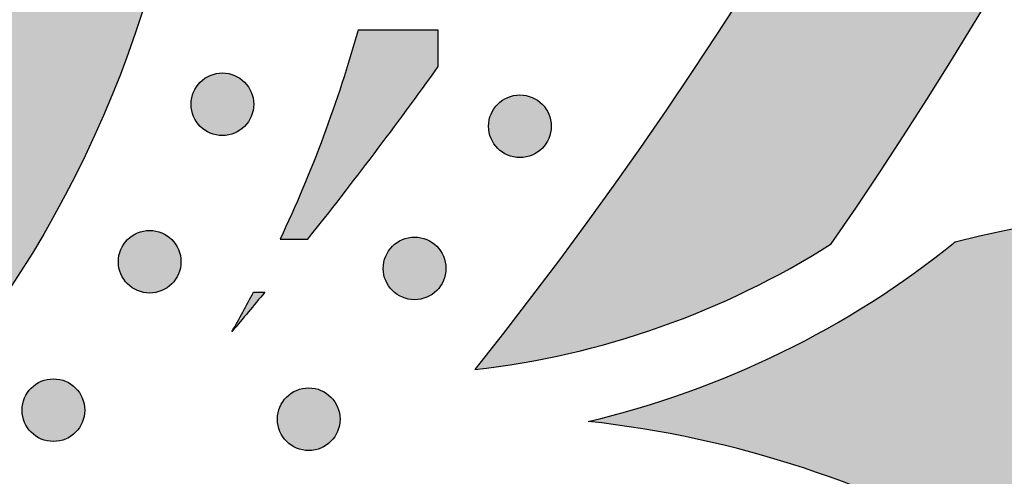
# Model space of a CAD drawing. Header units: millimetres. Extents: x -3873 to -97, y 912 to 4165.
# Tile 190 of 656: x -3159 to -3103, y 1295 to 1321. Entities that reach past the tile are written whole.
import ezdxf

# ---------------------------------------------------------------- set-up
doc = ezdxf.new("R2010")
doc.units = ezdxf.units.MM
doc.layers.add('pattern', color=7, linetype='Continuous', true_color=0x000000)

msp = doc.modelspace()

# ---------------------------------------------------------------- hatches: boundary and pattern name
at = {"layer": 'pattern'}
for points in [[(-3133.117, 1301.433), (-3131.788, 1301.603), (-3130.46, 1301.811), (-3129.135, 1302.057), (-3127.815, 1302.34), (-3126.502, 1302.661), (-3125.196, 1303.02), (-3123.901, 1303.415), (-3122.616, 1303.847), (-3121.344, 1304.316), (-3120.086, 1304.82), (-3118.845, 1305.359), (-3117.62, 1305.932), (-3116.414, 1306.538), (-3115.228, 1307.177), (-3114.063, 1307.847), (-3112.92, 1308.548), (-3110.227, 1312.538), (-3107.6, 1316.587), (-3105.043, 1320.693), (-3102.556, 1324.856), (-3100.142, 1329.072), (-3097.802, 1333.341), (-3095.538, 1337.66), (-3093.351, 1342.027), (-3091.243, 1346.441), (-3089.215, 1350.899), (-3087.269, 1355.398), (-3085.406, 1359.937), (-3083.627, 1364.513), (-3081.933, 1369.125), (-3080.325, 1373.769), (-3078.805, 1378.443), (-3077.372, 1383.144), (-3076.028, 1387.871), (-3074.773, 1392.621), (-3073.608, 1397.391), (-3072.534, 1402.178), (-3071.55, 1406.981), (-3070.656, 1411.796), (-3069.854, 1416.621), (-3069.143, 1421.453), (-3068.524, 1426.29), (-3067.995, 1431.129), (-3067.556, 1435.968), (-3067.209, 1440.804), (-3066.951, 1445.635), (-3066.782, 1450.458), (-3066.703, 1455.271), (-3078.703, 1455.27), (-3078.795, 1450.163), (-3078.991, 1445.043), (-3079.293, 1439.912), (-3079.702, 1434.774), (-3080.219, 1429.633), (-3080.842, 1424.491), (-3081.575, 1419.351), (-3082.415, 1414.218), (-3083.363, 1409.095), (-3084.42, 1403.985), (-3085.585, 1398.891), (-3086.857, 1393.817), (-3088.237, 1388.767), (-3089.723, 1383.743), (-3091.314, 1378.749), (-3093.011, 1373.789), (-3094.811, 1368.865), (-3096.713, 1363.981), (-3098.716, 1359.141), (-3100.819, 1354.346), (-3103.02, 1349.601), (-3105.317, 1344.907), (-3107.708, 1340.269), (-3110.192, 1335.689), (-3112.766, 1331.169), (-3115.428, 1326.713), (-3118.176, 1322.322), (-3121.007, 1317.999), (-3123.92, 1313.747), (-3126.911, 1309.567), (-3129.977, 1305.462)], [(-3255.671, 1285.41), (-3261.426, 1300.434), (-3247.199, 1294.869), (-3244.691, 1293.935), (-3242.144, 1293.079), (-3239.562, 1292.304), (-3236.95, 1291.612), (-3234.31, 1291.004), (-3231.648, 1290.483), (-3228.967, 1290.049), (-3226.272, 1289.702), (-3223.567, 1289.445), (-3220.857, 1289.277), (-3218.145, 1289.198), (-3215.437, 1289.208), (-3212.736, 1289.306), (-3210.047, 1289.492), (-3207.374, 1289.765), (-3204.721, 1290.122), (-3203.727, 1290.283), (-3202.733, 1290.463), (-3201.74, 1290.664), (-3200.749, 1290.884), (-3199.76, 1291.125), (-3198.774, 1291.385), (-3197.792, 1291.666), (-3196.813, 1291.967), (-3195.839, 1292.288), (-3194.87, 1292.628), (-3193.907, 1292.988), (-3192.95, 1293.368), (-3192.001, 1293.767), (-3191.059, 1294.185), (-3190.125, 1294.622), (-3189.2, 1295.078), (-3188.284, 1295.552), (-3187.379, 1296.045), (-3186.483, 1296.555), (-3185.599, 1297.083), (-3184.725, 1297.627), (-3183.864, 1298.189), (-3183.015, 1298.767), (-3182.179, 1299.361), (-3181.357, 1299.97), (-3180.548, 1300.595), (-3179.753, 1301.234), (-3178.973, 1301.888), (-3178.207, 1302.555), (-3177.457, 1303.235), (-3176.722, 1303.928), (-3176.003, 1304.633), (-3175.298, 1305.352), (-3174.605, 1306.087), (-3173.925, 1306.837), (-3173.258, 1307.603), (-3172.605, 1308.384), (-3171.966, 1309.178), (-3171.341, 1309.988), (-3170.732, 1310.81), (-3170.138, 1311.646), (-3169.56, 1312.495), (-3168.999, 1313.357), (-3168.454, 1314.23), (-3167.927, 1315.114), (-3167.416, 1316.01), (-3166.924, 1316.916), (-3166.45, 1317.832), (-3165.994, 1318.757), (-3165.557, 1319.691), (-3165.139, 1320.633), (-3164.741, 1321.582), (-3164.361, 1322.539), (-3164.001, 1323.502), (-3163.661, 1324.471), (-3163.34, 1325.445), (-3163.04, 1326.424), (-3162.759, 1327.407), (-3162.499, 1328.393), (-3162.258, 1329.382), (-3162.038, 1330.373), (-3161.838, 1331.366), (-3161.657, 1332.359), (-3161.497, 1333.354), (-3161.14, 1336.006), (-3160.868, 1338.679), (-3160.682, 1341.368), (-3160.584, 1344.069), (-3160.575, 1346.778), (-3160.654, 1349.489), (-3160.823, 1352.2), (-3161.081, 1354.905), (-3161.427, 1357.6), (-3161.862, 1360.281), (-3162.384, 1362.943), (-3162.992, 1365.582), (-3163.684, 1368.194), (-3164.46, 1370.776), (-3165.316, 1373.323), (-3166.251, 1375.831), (-3171.818, 1390.057), (-3156.793, 1384.304), (-3156.127, 1382.778), (-3155.487, 1381.236), (-3154.873, 1379.68), (-3154.285, 1378.109), (-3153.724, 1376.526), (-3153.19, 1374.93), (-3152.684, 1373.323), (-3152.207, 1371.704), (-3151.757, 1370.075), (-3151.336, 1368.436), (-3150.944, 1366.789), (-3150.582, 1365.133), (-3150.249, 1363.47), (-3149.945, 1361.801), (-3149.672, 1360.126), (-3149.428, 1358.445), (-3149.215, 1356.761), (-3149.032, 1355.074), (-3148.879, 1353.384), (-3148.757, 1351.693), (-3148.665, 1350), (-3148.603, 1348.308), (-3148.572, 1346.616), (-3148.571, 1344.926), (-3148.6, 1343.239), (-3148.659, 1341.554), (-3148.748, 1339.874), (-3148.866, 1338.198), (-3149.014, 1336.528), (-3149.191, 1334.865), (-3149.397, 1333.208), (-3149.632, 1331.559), (-3149.83, 1330.333), (-3150.052, 1329.108), (-3150.299, 1327.884), (-3150.57, 1326.662), (-3150.867, 1325.443), (-3151.188, 1324.227), (-3151.534, 1323.015), (-3151.905, 1321.808), (-3152.3, 1320.607), (-3152.719, 1319.413), (-3153.163, 1318.225), (-3153.631, 1317.046), (-3154.123, 1315.875), (-3154.638, 1314.714), (-3155.177, 1313.562), (-3155.739, 1312.422), (-3156.323, 1311.293), (-3156.93, 1310.176), (-3157.559, 1309.071), (-3158.21, 1307.981), (-3158.881, 1306.904), (-3159.573, 1305.842), (-3160.286, 1304.796), (-3161.018, 1303.765), (-3161.769, 1302.75), (-3162.539, 1301.753), (-3163.327, 1300.773), (-3164.133, 1299.81), (-3164.955, 1298.866), (-3165.794, 1297.941), (-3166.648, 1297.035), (-3167.517, 1296.149), (-3168.403, 1295.279), (-3169.309, 1294.425), (-3170.234, 1293.586), (-3171.178, 1292.764), (-3172.14, 1291.958), (-3173.12, 1291.17), (-3174.118, 1290.4), (-3175.132, 1289.648), (-3176.163, 1288.916), (-3177.209, 1288.203), (-3178.271, 1287.511), (-3179.348, 1286.839), (-3180.438, 1286.189), (-3181.542, 1285.559), (-3182.659, 1284.952), (-3183.788, 1284.368), (-3184.929, 1283.806), (-3186.08, 1283.267), (-3187.241, 1282.751), (-3188.412, 1282.259), (-3189.592, 1281.791), (-3190.779, 1281.347), (-3191.974, 1280.927), (-3193.174, 1280.532), (-3194.381, 1280.161), (-3195.593, 1279.815), (-3196.809, 1279.494), (-3198.028, 1279.197), (-3199.25, 1278.925), (-3200.474, 1278.678), (-3201.699, 1278.455), (-3202.925, 1278.258), (-3204.574, 1278.023), (-3206.23, 1277.817), (-3207.894, 1277.639), (-3209.564, 1277.491), (-3211.239, 1277.372), (-3212.92, 1277.283), (-3214.604, 1277.224), (-3216.292, 1277.195), (-3217.982, 1277.195), (-3219.673, 1277.226), (-3221.366, 1277.288), (-3223.058, 1277.379), (-3224.75, 1277.501), (-3226.439, 1277.654), (-3228.127, 1277.837), (-3229.811, 1278.05), (-3231.491, 1278.293), (-3233.166, 1278.566), (-3234.836, 1278.869), (-3236.499, 1279.202), (-3238.154, 1279.564), (-3239.802, 1279.956), (-3241.441, 1280.376), (-3243.07, 1280.826), (-3244.689, 1281.303), (-3246.296, 1281.809), (-3247.892, 1282.342), (-3249.476, 1282.903), (-3251.046, 1283.491), (-3252.602, 1284.105), (-3254.144, 1284.744)], [(-3139.723, 1320.667), (-3140.166, 1319.148), (-3140.641, 1317.638), (-3141.148, 1316.137), (-3141.686, 1314.648), (-3142.256, 1313.169), (-3142.856, 1311.703), (-3143.487, 1310.251), (-3144.147, 1308.814), (-3142.58, 1308.814), (-3138.818, 1313.662), (-3135.182, 1318.606), (-3135.182, 1320.667)], [(-3148.669, 1315.207), (-3148.64, 1315.18), (-3148.611, 1315.153), (-3148.581, 1315.126), (-3148.551, 1315.1), (-3148.519, 1315.074), (-3148.487, 1315.049), (-3148.453, 1315.024), (-3148.419, 1315), (-3148.384, 1314.976), (-3148.349, 1314.954), (-3148.312, 1314.932), (-3148.275, 1314.91), (-3148.237, 1314.89), (-3148.198, 1314.87), (-3148.159, 1314.851), (-3148.119, 1314.834), (-3148.078, 1314.817), (-3148.036, 1314.8), (-3147.995, 1314.785), (-3147.952, 1314.771), (-3147.909, 1314.758), (-3147.866, 1314.746), (-3147.822, 1314.735), (-3147.777, 1314.725), (-3147.733, 1314.717), (-3147.688, 1314.709), (-3147.643, 1314.702), (-3147.597, 1314.697), (-3147.551, 1314.693), (-3147.506, 1314.69), (-3147.46, 1314.688), (-3147.414, 1314.688), (-3147.368, 1314.688), (-3147.322, 1314.69), (-3147.276, 1314.693), (-3147.231, 1314.697), (-3147.185, 1314.702), (-3147.14, 1314.709), (-3147.095, 1314.717), (-3147.05, 1314.725), (-3147.006, 1314.735), (-3146.962, 1314.746), (-3146.919, 1314.758), (-3146.876, 1314.771), (-3146.833, 1314.785), (-3146.791, 1314.801), (-3146.75, 1314.817), (-3146.709, 1314.834), (-3146.669, 1314.852), (-3146.63, 1314.87), (-3146.591, 1314.89), (-3146.553, 1314.911), (-3146.516, 1314.932), (-3146.479, 1314.954), (-3146.443, 1314.977), (-3146.408, 1315), (-3146.374, 1315.024), (-3146.341, 1315.049), (-3146.309, 1315.074), (-3146.277, 1315.1), (-3146.246, 1315.126), (-3146.216, 1315.153), (-3146.187, 1315.18), (-3146.159, 1315.207), (-3146.132, 1315.236), (-3146.105, 1315.265), (-3146.078, 1315.295), (-3146.052, 1315.325), (-3146.026, 1315.357), (-3146.001, 1315.389), (-3145.976, 1315.423), (-3145.952, 1315.457), (-3145.929, 1315.492), (-3145.906, 1315.527), (-3145.884, 1315.564), (-3145.863, 1315.601), (-3145.842, 1315.639), (-3145.822, 1315.678), (-3145.804, 1315.717), (-3145.786, 1315.757), (-3145.769, 1315.798), (-3145.752, 1315.839), (-3145.737, 1315.881), (-3145.723, 1315.924), (-3145.71, 1315.967), (-3145.698, 1316.01), (-3145.687, 1316.054), (-3145.677, 1316.099), (-3145.669, 1316.143), (-3145.661, 1316.188), (-3145.654, 1316.233), (-3145.649, 1316.279), (-3145.645, 1316.325), (-3145.642, 1316.37), (-3145.64, 1316.416), (-3145.64, 1316.462), (-3145.64, 1316.508), (-3145.642, 1316.554), (-3145.645, 1316.6), (-3145.649, 1316.645), (-3145.655, 1316.691), (-3145.661, 1316.736), (-3145.669, 1316.781), (-3145.677, 1316.826), (-3145.687, 1316.87), (-3145.698, 1316.914), (-3145.71, 1316.957), (-3145.723, 1317), (-3145.737, 1317.043), (-3145.753, 1317.085), (-3145.769, 1317.126), (-3145.786, 1317.167), (-3145.804, 1317.207), (-3145.822, 1317.246), (-3145.842, 1317.285), (-3145.863, 1317.323), (-3145.884, 1317.36), (-3145.906, 1317.397), (-3145.929, 1317.433), (-3145.952, 1317.467), (-3145.976, 1317.502), (-3146.001, 1317.535), (-3146.026, 1317.567), (-3146.052, 1317.599), (-3146.078, 1317.63), (-3146.105, 1317.66), (-3146.132, 1317.689), (-3146.159, 1317.717), (-3146.188, 1317.744), (-3146.217, 1317.771), (-3146.247, 1317.798), (-3146.277, 1317.824), (-3146.309, 1317.85), (-3146.341, 1317.875), (-3146.375, 1317.9), (-3146.409, 1317.924), (-3146.444, 1317.947), (-3146.479, 1317.97), (-3146.516, 1317.992), (-3146.553, 1318.013), (-3146.591, 1318.034), (-3146.63, 1318.054), (-3146.669, 1318.072), (-3146.709, 1318.09), (-3146.75, 1318.107), (-3146.792, 1318.123), (-3146.833, 1318.139), (-3146.876, 1318.153), (-3146.919, 1318.166), (-3146.962, 1318.178), (-3147.006, 1318.189), (-3147.051, 1318.199), (-3147.095, 1318.207), (-3147.14, 1318.215), (-3147.185, 1318.221), (-3147.231, 1318.227), (-3147.277, 1318.231), (-3147.322, 1318.234), (-3147.368, 1318.236), (-3147.414, 1318.236), (-3147.46, 1318.236), (-3147.506, 1318.234), (-3147.552, 1318.231), (-3147.597, 1318.227), (-3147.643, 1318.221), (-3147.688, 1318.215), (-3147.733, 1318.207), (-3147.778, 1318.199), (-3147.822, 1318.189), (-3147.866, 1318.178), (-3147.909, 1318.166), (-3147.952, 1318.153), (-3147.995, 1318.138), (-3148.037, 1318.123), (-3148.078, 1318.107), (-3148.119, 1318.09), (-3148.159, 1318.072), (-3148.198, 1318.053), (-3148.237, 1318.034), (-3148.275, 1318.013), (-3148.312, 1317.992), (-3148.349, 1317.97), (-3148.385, 1317.947), (-3148.419, 1317.924), (-3148.454, 1317.9), (-3148.487, 1317.875), (-3148.519, 1317.85), (-3148.551, 1317.824), (-3148.582, 1317.798), (-3148.612, 1317.771), (-3148.641, 1317.744), (-3148.669, 1317.716), (-3148.696, 1317.688), (-3148.723, 1317.659), (-3148.75, 1317.629), (-3148.776, 1317.599), (-3148.802, 1317.567), (-3148.827, 1317.535), (-3148.852, 1317.501), (-3148.876, 1317.467), (-3148.899, 1317.432), (-3148.922, 1317.397), (-3148.944, 1317.36), (-3148.965, 1317.323), (-3148.986, 1317.285), (-3149.006, 1317.246), (-3149.024, 1317.207), (-3149.042, 1317.167), (-3149.059, 1317.126), (-3149.076, 1317.084), (-3149.091, 1317.043), (-3149.105, 1317), (-3149.118, 1316.957), (-3149.13, 1316.914), (-3149.141, 1316.87), (-3149.151, 1316.825), (-3149.159, 1316.781), (-3149.167, 1316.736), (-3149.174, 1316.691), (-3149.179, 1316.645), (-3149.183, 1316.599), (-3149.186, 1316.554), (-3149.188, 1316.508), (-3149.188, 1316.462), (-3149.188, 1316.416), (-3149.186, 1316.37), (-3149.183, 1316.324), (-3149.179, 1316.279), (-3149.173, 1316.233), (-3149.167, 1316.188), (-3149.159, 1316.143), (-3149.151, 1316.098), (-3149.141, 1316.054), (-3149.13, 1316.01), (-3149.118, 1315.967), (-3149.105, 1315.924), (-3149.091, 1315.881), (-3149.075, 1315.839), (-3149.059, 1315.798), (-3149.042, 1315.757), (-3149.024, 1315.717), (-3149.006, 1315.678), (-3148.986, 1315.639), (-3148.965, 1315.601), (-3148.944, 1315.564), (-3148.922, 1315.527), (-3148.899, 1315.491), (-3148.876, 1315.456), (-3148.852, 1315.422), (-3148.827, 1315.389), (-3148.802, 1315.357), (-3148.776, 1315.325), (-3148.75, 1315.294), (-3148.723, 1315.264), (-3148.696, 1315.235)], [(-3131.815, 1313.962), (-3131.787, 1313.935), (-3131.758, 1313.908), (-3131.728, 1313.881), (-3131.697, 1313.855), (-3131.665, 1313.829), (-3131.633, 1313.804), (-3131.6, 1313.779), (-3131.566, 1313.755), (-3131.531, 1313.732), (-3131.495, 1313.709), (-3131.458, 1313.687), (-3131.421, 1313.666), (-3131.383, 1313.645), (-3131.344, 1313.625), (-3131.305, 1313.607), (-3131.265, 1313.589), (-3131.224, 1313.572), (-3131.183, 1313.556), (-3131.141, 1313.54), (-3131.098, 1313.526), (-3131.055, 1313.513), (-3131.012, 1313.501), (-3130.968, 1313.49), (-3130.924, 1313.48), (-3130.879, 1313.472), (-3130.834, 1313.464), (-3130.789, 1313.458), (-3130.743, 1313.452), (-3130.698, 1313.448), (-3130.652, 1313.445), (-3130.606, 1313.443), (-3130.56, 1313.443), (-3130.514, 1313.443), (-3130.468, 1313.445), (-3130.423, 1313.448), (-3130.377, 1313.452), (-3130.332, 1313.458), (-3130.286, 1313.464), (-3130.241, 1313.472), (-3130.197, 1313.48), (-3130.152, 1313.49), (-3130.108, 1313.501), (-3130.065, 1313.513), (-3130.022, 1313.526), (-3129.98, 1313.541), (-3129.938, 1313.556), (-3129.896, 1313.572), (-3129.856, 1313.589), (-3129.815, 1313.607), (-3129.776, 1313.626), (-3129.737, 1313.645), (-3129.699, 1313.666), (-3129.662, 1313.687), (-3129.626, 1313.709), (-3129.59, 1313.732), (-3129.555, 1313.755), (-3129.521, 1313.779), (-3129.487, 1313.804), (-3129.455, 1313.829), (-3129.423, 1313.855), (-3129.393, 1313.881), (-3129.363, 1313.908), (-3129.334, 1313.935), (-3129.306, 1313.963), (-3129.278, 1313.991), (-3129.251, 1314.02), (-3129.224, 1314.05), (-3129.198, 1314.08), (-3129.172, 1314.112), (-3129.147, 1314.144), (-3129.122, 1314.178), (-3129.098, 1314.212), (-3129.075, 1314.247), (-3129.052, 1314.282), (-3129.03, 1314.319), (-3129.009, 1314.356), (-3128.988, 1314.394), (-3128.969, 1314.433), (-3128.95, 1314.472), (-3128.932, 1314.512), (-3128.915, 1314.553), (-3128.899, 1314.595), (-3128.884, 1314.637), (-3128.87, 1314.679), (-3128.857, 1314.722), (-3128.845, 1314.765), (-3128.834, 1314.809), (-3128.824, 1314.854), (-3128.815, 1314.898), (-3128.807, 1314.943), (-3128.801, 1314.988), (-3128.796, 1315.034), (-3128.791, 1315.08), (-3128.788, 1315.125), (-3128.787, 1315.171), (-3128.786, 1315.217), (-3128.787, 1315.263), (-3128.788, 1315.309), (-3128.791, 1315.355), (-3128.796, 1315.4), (-3128.801, 1315.446), (-3128.807, 1315.491), (-3128.815, 1315.536), (-3128.824, 1315.581), (-3128.834, 1315.625), (-3128.845, 1315.669), (-3128.857, 1315.712), (-3128.87, 1315.755), (-3128.884, 1315.798), (-3128.899, 1315.84), (-3128.915, 1315.881), (-3128.932, 1315.922), (-3128.95, 1315.962), (-3128.969, 1316.001), (-3128.989, 1316.04), (-3129.009, 1316.078), (-3129.03, 1316.115), (-3129.052, 1316.152), (-3129.075, 1316.188), (-3129.098, 1316.223), (-3129.123, 1316.257), (-3129.147, 1316.29), (-3129.172, 1316.322), (-3129.198, 1316.354), (-3129.224, 1316.385), (-3129.251, 1316.415), (-3129.278, 1316.444), (-3129.306, 1316.472), (-3129.334, 1316.499), (-3129.363, 1316.526), (-3129.393, 1316.553), (-3129.424, 1316.579), (-3129.455, 1316.605), (-3129.488, 1316.63), (-3129.521, 1316.655), (-3129.555, 1316.679), (-3129.59, 1316.703), (-3129.626, 1316.725), (-3129.662, 1316.747), (-3129.7, 1316.769), (-3129.738, 1316.789), (-3129.776, 1316.809), (-3129.816, 1316.828), (-3129.856, 1316.845), (-3129.897, 1316.862), (-3129.938, 1316.879), (-3129.98, 1316.894), (-3130.022, 1316.908), (-3130.065, 1316.921), (-3130.109, 1316.933), (-3130.153, 1316.944), (-3130.197, 1316.954), (-3130.242, 1316.962), (-3130.287, 1316.97), (-3130.332, 1316.977), (-3130.377, 1316.982), (-3130.423, 1316.986), (-3130.469, 1316.989), (-3130.515, 1316.991), (-3130.561, 1316.991), (-3130.606, 1316.991), (-3130.652, 1316.989), (-3130.698, 1316.986), (-3130.744, 1316.982), (-3130.789, 1316.977), (-3130.834, 1316.97), (-3130.879, 1316.962), (-3130.924, 1316.954), (-3130.968, 1316.944), (-3131.012, 1316.933), (-3131.056, 1316.921), (-3131.099, 1316.908), (-3131.141, 1316.894), (-3131.183, 1316.878), (-3131.224, 1316.862), (-3131.265, 1316.845), (-3131.305, 1316.827), (-3131.345, 1316.809), (-3131.383, 1316.789), (-3131.421, 1316.768), (-3131.459, 1316.747), (-3131.495, 1316.725), (-3131.531, 1316.702), (-3131.566, 1316.679), (-3131.6, 1316.655), (-3131.633, 1316.63), (-3131.666, 1316.605), (-3131.697, 1316.579), (-3131.728, 1316.553), (-3131.758, 1316.526), (-3131.787, 1316.499), (-3131.815, 1316.472), (-3131.843, 1316.443), (-3131.87, 1316.414), (-3131.896, 1316.385), (-3131.923, 1316.354), (-3131.948, 1316.322), (-3131.974, 1316.29), (-3131.998, 1316.256), (-3132.022, 1316.222), (-3132.046, 1316.187), (-3132.069, 1316.152), (-3132.091, 1316.115), (-3132.112, 1316.078), (-3132.132, 1316.04), (-3132.152, 1316.001), (-3132.171, 1315.962), (-3132.189, 1315.922), (-3132.206, 1315.881), (-3132.222, 1315.84), (-3132.237, 1315.798), (-3132.251, 1315.755), (-3132.264, 1315.712), (-3132.276, 1315.669), (-3132.287, 1315.625), (-3132.297, 1315.58), (-3132.306, 1315.536), (-3132.313, 1315.491), (-3132.32, 1315.446), (-3132.325, 1315.4), (-3132.329, 1315.355), (-3132.332, 1315.309), (-3132.334, 1315.263), (-3132.335, 1315.217), (-3132.334, 1315.171), (-3132.332, 1315.125), (-3132.329, 1315.079), (-3132.325, 1315.034), (-3132.32, 1314.988), (-3132.313, 1314.943), (-3132.306, 1314.898), (-3132.297, 1314.853), (-3132.287, 1314.809), (-3132.276, 1314.765), (-3132.264, 1314.722), (-3132.251, 1314.679), (-3132.237, 1314.636), (-3132.222, 1314.594), (-3132.206, 1314.553), (-3132.189, 1314.512), (-3132.171, 1314.472), (-3132.152, 1314.433), (-3132.132, 1314.394), (-3132.112, 1314.356), (-3132.09, 1314.319), (-3132.068, 1314.282), (-3132.046, 1314.246), (-3132.022, 1314.212), (-3131.998, 1314.177), (-3131.974, 1314.144), (-3131.948, 1314.112), (-3131.923, 1314.08), (-3131.896, 1314.049), (-3131.87, 1314.02), (-3131.842, 1313.99)], [(-3126.696, 1298.494), (-3125.289, 1298.844), (-3123.889, 1299.234), (-3122.497, 1299.665), (-3121.115, 1300.135), (-3119.745, 1300.645), (-3118.388, 1301.194), (-3117.046, 1301.782), (-3115.72, 1302.408), (-3114.413, 1303.071), (-3113.125, 1303.77), (-3111.859, 1304.504), (-3110.616, 1305.274), (-3109.396, 1306.076), (-3108.202, 1306.911), (-3107.035, 1307.777), (-3105.895, 1308.673), (-3103.164, 1309.299), (-3100.41, 1309.85), (-3097.635, 1310.326), (-3094.842, 1310.725), (-3092.035, 1311.047), (-3089.217, 1311.291), (-3086.39, 1311.456), (-3083.559, 1311.541), (-3080.727, 1311.548), (-3077.897, 1311.476), (-3075.072, 1311.324), (-3072.256, 1311.094), (-3069.452, 1310.786), (-3066.663, 1310.401), (-3063.892, 1309.94), (-3061.142, 1309.404), (-3059.469, 1309.03), (-3057.806, 1308.612), (-3056.155, 1308.149), (-3054.517, 1307.643), (-3053.371, 1307.253), (-3052.229, 1306.829), (-3051.093, 1306.368), (-3049.964, 1305.873), (-3048.844, 1305.341), (-3047.735, 1304.775), (-3046.639, 1304.174), (-3045.556, 1303.538), (-3044.488, 1302.867), (-3043.438, 1302.163), (-3042.407, 1301.426), (-3041.395, 1300.657), (-3040.406, 1299.857), (-3039.439, 1299.026), (-3038.497, 1298.165), (-3037.581, 1297.277), (-3036.693, 1296.361), (-3035.832, 1295.419), (-3035.001, 1294.453), (-3034.2, 1293.463), (-3033.431, 1292.452), (-3032.694, 1291.421), (-3031.99, 1290.371), (-3031.319, 1289.303), (-3030.683, 1288.221), (-3030.081, 1287.124), (-3029.515, 1286.015), (-3028.983, 1284.895), (-3028.487, 1283.767), (-3028.027, 1282.631), (-3027.602, 1281.489), (-3027.213, 1280.342), (-3026.795, 1279.005), (-3026.406, 1277.655), (-3026.045, 1276.291), (-3025.713, 1274.915), (-3025.411, 1273.529), (-3025.139, 1272.132), (-3024.897, 1270.726), (-3024.686, 1269.312), (-3024.506, 1267.89), (-3024.357, 1266.463), (-3024.241, 1265.03), (-3024.156, 1263.593), (-3024.104, 1262.154), (-3024.084, 1260.712), (-3024.096, 1259.269), (-3024.14, 1257.827), (-3024.217, 1256.386), (-3024.326, 1254.948), (-3024.468, 1253.513), (-3024.641, 1252.083), (-3024.846, 1250.658), (-3025.083, 1249.241), (-3025.351, 1247.831), (-3025.65, 1246.429), (-3025.979, 1245.038), (-3026.339, 1243.657), (-3026.727, 1242.288), (-3027.145, 1240.932), (-3027.592, 1239.589), (-3028.066, 1238.261), (-3028.568, 1236.948), (-3029.096, 1235.65), (-3030.383, 1232.954), (-3031.591, 1230.215), (-3032.715, 1227.439), (-3033.756, 1224.629), (-3034.711, 1221.788), (-3035.58, 1218.922), (-3036.36, 1216.033), (-3037.052, 1213.125), (-3037.322, 1214.341), (-3037.616, 1215.553), (-3037.934, 1216.761), (-3038.275, 1217.963), (-3038.639, 1219.16), (-3039.026, 1220.35), (-3039.435, 1221.532), (-3039.868, 1222.707), (-3040.323, 1223.874), (-3040.8, 1225.031), (-3041.298, 1226.179), (-3041.819, 1227.316), (-3042.36, 1228.442), (-3042.923, 1229.557), (-3043.506, 1230.66), (-3044.109, 1231.749), (-3043.129, 1233.547), (-3042.204, 1235.378), (-3041.336, 1237.238), (-3040.527, 1239.125), (-3039.777, 1241.037), (-3039.088, 1242.971), (-3038.46, 1244.923), (-3037.895, 1246.891), (-3037.66, 1247.792), (-3037.441, 1248.699), (-3037.237, 1249.612), (-3037.049, 1250.531), (-3036.878, 1251.455), (-3036.723, 1252.383), (-3036.584, 1253.315), (-3036.462, 1254.252), (-3036.357, 1255.191), (-3036.269, 1256.133), (-3036.198, 1257.078), (-3036.144, 1258.024), (-3036.107, 1258.972), (-3036.087, 1259.921), (-3036.084, 1260.871), (-3036.099, 1261.82), (-3036.131, 1262.77), (-3036.18, 1263.718), (-3036.247, 1264.665), (-3036.33, 1265.61), (-3036.431, 1266.552), (-3036.549, 1267.492), (-3036.683, 1268.429), (-3036.835, 1269.362), (-3037.002, 1270.291), (-3037.187, 1271.216), (-3037.387, 1272.135), (-3037.604, 1273.049), (-3037.837, 1273.958), (-3038.085, 1274.86), (-3038.349, 1275.755), (-3038.628, 1276.643), (-3038.908, 1277.466), (-3039.213, 1278.285), (-3039.543, 1279.1), (-3039.898, 1279.909), (-3040.28, 1280.712), (-3040.686, 1281.508), (-3041.118, 1282.295), (-3041.574, 1283.071), (-3042.055, 1283.837), (-3042.56, 1284.59), (-3043.089, 1285.33), (-3043.641, 1286.055), (-3044.215, 1286.765), (-3044.811, 1287.458), (-3045.428, 1288.134), (-3046.066, 1288.791), (-3046.723, 1289.428), (-3047.399, 1290.045), (-3048.092, 1290.641), (-3048.802, 1291.216), (-3049.527, 1291.767), (-3050.267, 1292.296), (-3051.02, 1292.801), (-3051.786, 1293.282), (-3052.563, 1293.738), (-3053.35, 1294.169), (-3054.145, 1294.576), (-3054.948, 1294.957), (-3055.758, 1295.312), (-3056.573, 1295.642), (-3057.392, 1295.947), (-3058.214, 1296.226), (-3059.103, 1296.505), (-3059.998, 1296.769), (-3060.9, 1297.017), (-3061.809, 1297.25), (-3062.723, 1297.467), (-3063.642, 1297.667), (-3064.567, 1297.851), (-3065.496, 1298.019), (-3066.429, 1298.17), (-3067.366, 1298.304), (-3068.306, 1298.422), (-3069.249, 1298.522), (-3070.194, 1298.606), (-3071.14, 1298.672), (-3072.089, 1298.721), (-3073.038, 1298.753), (-3073.987, 1298.768), (-3074.937, 1298.765), (-3075.886, 1298.745), (-3076.834, 1298.708), (-3077.78, 1298.654), (-3078.725, 1298.582), (-3079.667, 1298.494), (-3080.607, 1298.389), (-3081.543, 1298.267), (-3082.475, 1298.128), (-3083.403, 1297.973), (-3084.327, 1297.801), (-3085.246, 1297.613), (-3086.159, 1297.41), (-3087.066, 1297.19), (-3087.967, 1296.955), (-3089.937, 1296.389), (-3091.891, 1295.76), (-3093.826, 1295.07), (-3095.739, 1294.319), (-3097.628, 1293.508), (-3099.489, 1292.639), (-3101.321, 1291.713), (-3103.12, 1290.731), (-3104.472, 1291.496), (-3105.846, 1292.228), (-3107.243, 1292.924), (-3108.659, 1293.585), (-3110.094, 1294.209), (-3111.547, 1294.796), (-3113.016, 1295.345), (-3114.499, 1295.855), (-3115.995, 1296.326), (-3117.502, 1296.757), (-3119.019, 1297.148), (-3120.545, 1297.498), (-3122.077, 1297.808), (-3123.614, 1298.078), (-3125.154, 1298.306)], [(-3152.787, 1306.284), (-3152.759, 1306.256), (-3152.729, 1306.229), (-3152.7, 1306.203), (-3152.669, 1306.176), (-3152.637, 1306.151), (-3152.605, 1306.125), (-3152.572, 1306.101), (-3152.537, 1306.077), (-3152.502, 1306.053), (-3152.467, 1306.03), (-3152.43, 1306.008), (-3152.393, 1305.987), (-3152.355, 1305.967), (-3152.316, 1305.947), (-3152.277, 1305.928), (-3152.237, 1305.91), (-3152.196, 1305.893), (-3152.155, 1305.877), (-3152.113, 1305.862), (-3152.07, 1305.848), (-3152.027, 1305.835), (-3151.984, 1305.823), (-3151.94, 1305.812), (-3151.896, 1305.802), (-3151.851, 1305.793), (-3151.806, 1305.786), (-3151.761, 1305.779), (-3151.715, 1305.774), (-3151.67, 1305.77), (-3151.624, 1305.767), (-3151.578, 1305.765), (-3151.532, 1305.764), (-3151.486, 1305.765), (-3151.44, 1305.767), (-3151.394, 1305.77), (-3151.349, 1305.774), (-3151.303, 1305.779), (-3151.258, 1305.786), (-3151.213, 1305.793), (-3151.168, 1305.802), (-3151.124, 1305.812), (-3151.08, 1305.823), (-3151.037, 1305.835), (-3150.994, 1305.848), (-3150.951, 1305.862), (-3150.909, 1305.877), (-3150.868, 1305.893), (-3150.827, 1305.91), (-3150.787, 1305.928), (-3150.748, 1305.947), (-3150.709, 1305.967), (-3150.671, 1305.987), (-3150.634, 1306.009), (-3150.597, 1306.031), (-3150.562, 1306.053), (-3150.527, 1306.077), (-3150.493, 1306.101), (-3150.459, 1306.125), (-3150.427, 1306.151), (-3150.395, 1306.176), (-3150.364, 1306.203), (-3150.335, 1306.229), (-3150.306, 1306.257), (-3150.277, 1306.284), (-3150.25, 1306.312), (-3150.223, 1306.341), (-3150.196, 1306.371), (-3150.17, 1306.402), (-3150.144, 1306.434), (-3150.119, 1306.466), (-3150.094, 1306.499), (-3150.07, 1306.533), (-3150.047, 1306.568), (-3150.024, 1306.604), (-3150.002, 1306.641), (-3149.981, 1306.678), (-3149.96, 1306.716), (-3149.941, 1306.755), (-3149.922, 1306.794), (-3149.904, 1306.834), (-3149.887, 1306.875), (-3149.871, 1306.916), (-3149.856, 1306.958), (-3149.841, 1307.001), (-3149.828, 1307.044), (-3149.816, 1307.087), (-3149.805, 1307.131), (-3149.795, 1307.175), (-3149.787, 1307.22), (-3149.779, 1307.265), (-3149.773, 1307.31), (-3149.767, 1307.356), (-3149.763, 1307.401), (-3149.76, 1307.447), (-3149.758, 1307.493), (-3149.758, 1307.539), (-3149.758, 1307.585), (-3149.76, 1307.631), (-3149.763, 1307.676), (-3149.767, 1307.722), (-3149.773, 1307.767), (-3149.779, 1307.813), (-3149.787, 1307.858), (-3149.796, 1307.902), (-3149.805, 1307.947), (-3149.816, 1307.991), (-3149.828, 1308.034), (-3149.842, 1308.077), (-3149.856, 1308.119), (-3149.871, 1308.161), (-3149.887, 1308.203), (-3149.904, 1308.243), (-3149.922, 1308.284), (-3149.941, 1308.323), (-3149.96, 1308.362), (-3149.981, 1308.4), (-3150.002, 1308.437), (-3150.024, 1308.473), (-3150.047, 1308.509), (-3150.07, 1308.544), (-3150.094, 1308.578), (-3150.119, 1308.612), (-3150.144, 1308.644), (-3150.17, 1308.676), (-3150.196, 1308.706), (-3150.223, 1308.736), (-3150.25, 1308.765), (-3150.278, 1308.793), (-3150.306, 1308.821), (-3150.335, 1308.848), (-3150.365, 1308.875), (-3150.395, 1308.901), (-3150.427, 1308.927), (-3150.46, 1308.952), (-3150.493, 1308.977), (-3150.527, 1309.001), (-3150.562, 1309.024), (-3150.598, 1309.047), (-3150.634, 1309.069), (-3150.671, 1309.09), (-3150.709, 1309.111), (-3150.748, 1309.13), (-3150.787, 1309.149), (-3150.828, 1309.167), (-3150.868, 1309.184), (-3150.91, 1309.2), (-3150.952, 1309.215), (-3150.994, 1309.229), (-3151.037, 1309.242), (-3151.081, 1309.254), (-3151.124, 1309.265), (-3151.169, 1309.275), (-3151.213, 1309.284), (-3151.258, 1309.292), (-3151.304, 1309.298), (-3151.349, 1309.303), (-3151.395, 1309.308), (-3151.44, 1309.311), (-3151.486, 1309.312), (-3151.532, 1309.313), (-3151.578, 1309.312), (-3151.624, 1309.311), (-3151.67, 1309.308), (-3151.716, 1309.303), (-3151.761, 1309.298), (-3151.806, 1309.292), (-3151.851, 1309.284), (-3151.896, 1309.275), (-3151.94, 1309.265), (-3151.984, 1309.254), (-3152.028, 1309.242), (-3152.071, 1309.229), (-3152.113, 1309.215), (-3152.155, 1309.2), (-3152.196, 1309.184), (-3152.237, 1309.167), (-3152.277, 1309.149), (-3152.317, 1309.13), (-3152.355, 1309.11), (-3152.393, 1309.09), (-3152.431, 1309.069), (-3152.467, 1309.047), (-3152.503, 1309.024), (-3152.538, 1309.001), (-3152.572, 1308.976), (-3152.605, 1308.952), (-3152.637, 1308.927), (-3152.669, 1308.901), (-3152.7, 1308.875), (-3152.73, 1308.848), (-3152.759, 1308.821), (-3152.787, 1308.793), (-3152.814, 1308.765), (-3152.842, 1308.736), (-3152.868, 1308.706), (-3152.895, 1308.675), (-3152.92, 1308.644), (-3152.946, 1308.611), (-3152.97, 1308.578), (-3152.994, 1308.544), (-3153.018, 1308.509), (-3153.04, 1308.473), (-3153.062, 1308.437), (-3153.084, 1308.399), (-3153.104, 1308.361), (-3153.124, 1308.323), (-3153.143, 1308.283), (-3153.161, 1308.243), (-3153.178, 1308.202), (-3153.194, 1308.161), (-3153.209, 1308.119), (-3153.223, 1308.077), (-3153.236, 1308.034), (-3153.248, 1307.99), (-3153.259, 1307.946), (-3153.269, 1307.902), (-3153.278, 1307.857), (-3153.285, 1307.812), (-3153.292, 1307.767), (-3153.297, 1307.722), (-3153.301, 1307.676), (-3153.304, 1307.63), (-3153.306, 1307.584), (-3153.306, 1307.538), (-3153.306, 1307.493), (-3153.304, 1307.447), (-3153.301, 1307.401), (-3153.297, 1307.355), (-3153.292, 1307.31), (-3153.285, 1307.265), (-3153.278, 1307.22), (-3153.269, 1307.175), (-3153.259, 1307.131), (-3153.248, 1307.087), (-3153.236, 1307.043), (-3153.223, 1307), (-3153.209, 1306.958), (-3153.194, 1306.916), (-3153.177, 1306.875), (-3153.16, 1306.834), (-3153.143, 1306.794), (-3153.124, 1306.754), (-3153.104, 1306.716), (-3153.083, 1306.678), (-3153.062, 1306.64), (-3153.04, 1306.604), (-3153.017, 1306.568), (-3152.994, 1306.533), (-3152.97, 1306.499), (-3152.945, 1306.466), (-3152.92, 1306.433), (-3152.894, 1306.402), (-3152.868, 1306.371), (-3152.841, 1306.341), (-3152.814, 1306.312)], [(-3137.782, 1305.906), (-3137.754, 1305.879), (-3137.725, 1305.852), (-3137.695, 1305.825), (-3137.664, 1305.799), (-3137.632, 1305.773), (-3137.6, 1305.748), (-3137.567, 1305.723), (-3137.532, 1305.699), (-3137.498, 1305.676), (-3137.462, 1305.653), (-3137.425, 1305.631), (-3137.388, 1305.61), (-3137.35, 1305.589), (-3137.311, 1305.569), (-3137.272, 1305.551), (-3137.232, 1305.533), (-3137.191, 1305.516), (-3137.15, 1305.5), (-3137.108, 1305.484), (-3137.065, 1305.47), (-3137.022, 1305.457), (-3136.979, 1305.445), (-3136.935, 1305.434), (-3136.891, 1305.424), (-3136.846, 1305.416), (-3136.801, 1305.408), (-3136.756, 1305.402), (-3136.71, 1305.396), (-3136.665, 1305.392), (-3136.619, 1305.389), (-3136.573, 1305.387), (-3136.527, 1305.387), (-3136.481, 1305.387), (-3136.435, 1305.389), (-3136.389, 1305.392), (-3136.344, 1305.396), (-3136.298, 1305.402), (-3136.253, 1305.408), (-3136.208, 1305.416), (-3136.163, 1305.424), (-3136.119, 1305.434), (-3136.075, 1305.445), (-3136.032, 1305.457), (-3135.989, 1305.47), (-3135.946, 1305.485), (-3135.904, 1305.5), (-3135.863, 1305.516), (-3135.822, 1305.533), (-3135.782, 1305.551), (-3135.743, 1305.57), (-3135.704, 1305.589), (-3135.666, 1305.61), (-3135.629, 1305.631), (-3135.592, 1305.653), (-3135.557, 1305.676), (-3135.522, 1305.699), (-3135.488, 1305.723), (-3135.454, 1305.748), (-3135.422, 1305.773), (-3135.39, 1305.799), (-3135.36, 1305.825), (-3135.33, 1305.852), (-3135.301, 1305.879), (-3135.272, 1305.907), (-3135.245, 1305.935), (-3135.218, 1305.964), (-3135.191, 1305.994), (-3135.165, 1306.024), (-3135.139, 1306.056), (-3135.114, 1306.088), (-3135.089, 1306.122), (-3135.065, 1306.156), (-3135.042, 1306.191), (-3135.019, 1306.227), (-3134.997, 1306.263), (-3134.976, 1306.3), (-3134.955, 1306.338), (-3134.936, 1306.377), (-3134.917, 1306.416), (-3134.899, 1306.457), (-3134.882, 1306.497), (-3134.866, 1306.539), (-3134.851, 1306.581), (-3134.836, 1306.623), (-3134.823, 1306.666), (-3134.811, 1306.709), (-3134.8, 1306.753), (-3134.791, 1306.798), (-3134.782, 1306.842), (-3134.774, 1306.887), (-3134.768, 1306.933), (-3134.762, 1306.978), (-3134.758, 1307.024), (-3134.755, 1307.069), (-3134.754, 1307.115), (-3134.753, 1307.161), (-3134.754, 1307.207), (-3134.755, 1307.253), (-3134.758, 1307.299), (-3134.762, 1307.345), (-3134.768, 1307.39), (-3134.774, 1307.435), (-3134.782, 1307.48), (-3134.791, 1307.525), (-3134.8, 1307.569), (-3134.811, 1307.613), (-3134.823, 1307.656), (-3134.837, 1307.699), (-3134.851, 1307.742), (-3134.866, 1307.784), (-3134.882, 1307.825), (-3134.899, 1307.866), (-3134.917, 1307.906), (-3134.936, 1307.945), (-3134.955, 1307.984), (-3134.976, 1308.022), (-3134.997, 1308.059), (-3135.019, 1308.096), (-3135.042, 1308.132), (-3135.065, 1308.167), (-3135.089, 1308.201), (-3135.114, 1308.234), (-3135.139, 1308.266), (-3135.165, 1308.298), (-3135.191, 1308.329), (-3135.218, 1308.359), (-3135.245, 1308.388), (-3135.273, 1308.416), (-3135.301, 1308.443), (-3135.33, 1308.471), (-3135.36, 1308.497), (-3135.391, 1308.523), (-3135.422, 1308.549), (-3135.455, 1308.574), (-3135.488, 1308.599), (-3135.522, 1308.623), (-3135.557, 1308.647), (-3135.593, 1308.669), (-3135.629, 1308.691), (-3135.666, 1308.713), (-3135.704, 1308.733), (-3135.743, 1308.753), (-3135.783, 1308.772), (-3135.823, 1308.79), (-3135.863, 1308.807), (-3135.905, 1308.823), (-3135.947, 1308.838), (-3135.989, 1308.852), (-3136.032, 1308.865), (-3136.076, 1308.877), (-3136.119, 1308.888), (-3136.164, 1308.898), (-3136.208, 1308.907), (-3136.253, 1308.914), (-3136.299, 1308.921), (-3136.344, 1308.926), (-3136.39, 1308.93), (-3136.436, 1308.933), (-3136.481, 1308.935), (-3136.527, 1308.935), (-3136.573, 1308.935), (-3136.619, 1308.933), (-3136.665, 1308.93), (-3136.711, 1308.926), (-3136.756, 1308.921), (-3136.801, 1308.914), (-3136.846, 1308.906), (-3136.891, 1308.898), (-3136.935, 1308.888), (-3136.979, 1308.877), (-3137.023, 1308.865), (-3137.066, 1308.852), (-3137.108, 1308.838), (-3137.15, 1308.823), (-3137.191, 1308.806), (-3137.232, 1308.789), (-3137.272, 1308.771), (-3137.312, 1308.753), (-3137.35, 1308.733), (-3137.388, 1308.712), (-3137.426, 1308.691), (-3137.462, 1308.669), (-3137.498, 1308.646), (-3137.533, 1308.623), (-3137.567, 1308.599), (-3137.6, 1308.574), (-3137.633, 1308.549), (-3137.664, 1308.523), (-3137.695, 1308.497), (-3137.725, 1308.47), (-3137.754, 1308.443), (-3137.782, 1308.416), (-3137.809, 1308.387), (-3137.837, 1308.358), (-3137.863, 1308.329), (-3137.89, 1308.298), (-3137.915, 1308.266), (-3137.941, 1308.234), (-3137.965, 1308.2), (-3137.989, 1308.166), (-3138.013, 1308.131), (-3138.035, 1308.096), (-3138.057, 1308.059), (-3138.079, 1308.022), (-3138.099, 1307.984), (-3138.119, 1307.945), (-3138.138, 1307.906), (-3138.156, 1307.866), (-3138.173, 1307.825), (-3138.189, 1307.784), (-3138.204, 1307.742), (-3138.218, 1307.699), (-3138.231, 1307.656), (-3138.243, 1307.613), (-3138.254, 1307.569), (-3138.264, 1307.525), (-3138.273, 1307.48), (-3138.28, 1307.435), (-3138.287, 1307.39), (-3138.292, 1307.344), (-3138.296, 1307.299), (-3138.299, 1307.253), (-3138.301, 1307.207), (-3138.302, 1307.161), (-3138.301, 1307.115), (-3138.299, 1307.069), (-3138.296, 1307.023), (-3138.292, 1306.978), (-3138.287, 1306.932), (-3138.28, 1306.887), (-3138.273, 1306.842), (-3138.264, 1306.797), (-3138.254, 1306.753), (-3138.243, 1306.709), (-3138.231, 1306.666), (-3138.218, 1306.623), (-3138.204, 1306.58), (-3138.189, 1306.538), (-3138.173, 1306.497), (-3138.155, 1306.456), (-3138.138, 1306.416), (-3138.119, 1306.377), (-3138.099, 1306.338), (-3138.079, 1306.3), (-3138.057, 1306.263), (-3138.035, 1306.226), (-3138.013, 1306.191), (-3137.989, 1306.156), (-3137.965, 1306.122), (-3137.94, 1306.088), (-3137.915, 1306.056), (-3137.889, 1306.024), (-3137.863, 1305.993), (-3137.836, 1305.964), (-3137.809, 1305.935)], [(-3145.011, 1305.813), (-3146.873, 1303.581), (-3145.646, 1305.813)], [(-3158.239, 1297.875), (-3158.211, 1297.847), (-3158.182, 1297.82), (-3158.152, 1297.794), (-3158.122, 1297.767), (-3158.09, 1297.742), (-3158.058, 1297.716), (-3158.024, 1297.692), (-3157.99, 1297.668), (-3157.955, 1297.644), (-3157.92, 1297.621), (-3157.883, 1297.599), (-3157.846, 1297.578), (-3157.808, 1297.558), (-3157.769, 1297.538), (-3157.73, 1297.519), (-3157.689, 1297.501), (-3157.649, 1297.484), (-3157.607, 1297.468), (-3157.565, 1297.453), (-3157.523, 1297.439), (-3157.48, 1297.426), (-3157.437, 1297.414), (-3157.393, 1297.403), (-3157.348, 1297.393), (-3157.304, 1297.384), (-3157.259, 1297.377), (-3157.213, 1297.37), (-3157.168, 1297.365), (-3157.122, 1297.361), (-3157.077, 1297.358), (-3157.031, 1297.356), (-3156.985, 1297.355), (-3156.939, 1297.356), (-3156.893, 1297.358), (-3156.847, 1297.361), (-3156.802, 1297.365), (-3156.756, 1297.37), (-3156.711, 1297.377), (-3156.666, 1297.384), (-3156.621, 1297.393), (-3156.577, 1297.403), (-3156.533, 1297.414), (-3156.49, 1297.426), (-3156.447, 1297.439), (-3156.404, 1297.453), (-3156.362, 1297.468), (-3156.321, 1297.484), (-3156.28, 1297.501), (-3156.24, 1297.519), (-3156.201, 1297.538), (-3156.162, 1297.558), (-3156.124, 1297.578), (-3156.087, 1297.6), (-3156.05, 1297.622), (-3156.014, 1297.644), (-3155.979, 1297.668), (-3155.945, 1297.692), (-3155.912, 1297.716), (-3155.88, 1297.742), (-3155.848, 1297.767), (-3155.817, 1297.794), (-3155.787, 1297.82), (-3155.758, 1297.848), (-3155.73, 1297.875), (-3155.703, 1297.903), (-3155.675, 1297.932), (-3155.649, 1297.962), (-3155.623, 1297.993), (-3155.597, 1298.025), (-3155.572, 1298.057), (-3155.547, 1298.09), (-3155.523, 1298.124), (-3155.499, 1298.159), (-3155.477, 1298.195), (-3155.455, 1298.232), (-3155.433, 1298.269), (-3155.413, 1298.307), (-3155.393, 1298.346), (-3155.374, 1298.385), (-3155.356, 1298.425), (-3155.339, 1298.466), (-3155.323, 1298.507), (-3155.308, 1298.549), (-3155.294, 1298.592), (-3155.281, 1298.635), (-3155.269, 1298.678), (-3155.258, 1298.722), (-3155.248, 1298.766), (-3155.239, 1298.811), (-3155.232, 1298.856), (-3155.225, 1298.901), (-3155.22, 1298.947), (-3155.216, 1298.992), (-3155.213, 1299.038), (-3155.211, 1299.084), (-3155.211, 1299.13), (-3155.211, 1299.176), (-3155.213, 1299.222), (-3155.216, 1299.267), (-3155.22, 1299.313), (-3155.225, 1299.358), (-3155.232, 1299.404), (-3155.24, 1299.449), (-3155.248, 1299.493), (-3155.258, 1299.538), (-3155.269, 1299.582), (-3155.281, 1299.625), (-3155.294, 1299.668), (-3155.308, 1299.71), (-3155.323, 1299.752), (-3155.34, 1299.794), (-3155.357, 1299.834), (-3155.375, 1299.875), (-3155.393, 1299.914), (-3155.413, 1299.953), (-3155.434, 1299.991), (-3155.455, 1300.028), (-3155.477, 1300.064), (-3155.5, 1300.1), (-3155.523, 1300.135), (-3155.547, 1300.169), (-3155.572, 1300.203), (-3155.597, 1300.235), (-3155.623, 1300.267), (-3155.649, 1300.297), (-3155.676, 1300.327), (-3155.703, 1300.356), (-3155.73, 1300.384), (-3155.759, 1300.412), (-3155.788, 1300.439), (-3155.817, 1300.466), (-3155.848, 1300.492), (-3155.88, 1300.518), (-3155.912, 1300.543), (-3155.946, 1300.568), (-3155.98, 1300.592), (-3156.015, 1300.615), (-3156.05, 1300.638), (-3156.087, 1300.66), (-3156.124, 1300.681), (-3156.162, 1300.702), (-3156.201, 1300.721), (-3156.24, 1300.74), (-3156.28, 1300.758), (-3156.321, 1300.775), (-3156.362, 1300.791), (-3156.404, 1300.806), (-3156.447, 1300.82), (-3156.49, 1300.833), (-3156.533, 1300.845), (-3156.577, 1300.856), (-3156.621, 1300.866), (-3156.666, 1300.875), (-3156.711, 1300.883), (-3156.756, 1300.889), (-3156.802, 1300.894), (-3156.847, 1300.899), (-3156.893, 1300.902), (-3156.939, 1300.903), (-3156.985, 1300.904), (-3157.031, 1300.903), (-3157.077, 1300.902), (-3157.123, 1300.899), (-3157.168, 1300.894), (-3157.214, 1300.889), (-3157.259, 1300.883), (-3157.304, 1300.875), (-3157.349, 1300.866), (-3157.393, 1300.856), (-3157.437, 1300.845), (-3157.48, 1300.833), (-3157.523, 1300.82), (-3157.566, 1300.806), (-3157.608, 1300.791), (-3157.649, 1300.775), (-3157.69, 1300.758), (-3157.73, 1300.74), (-3157.769, 1300.721), (-3157.808, 1300.701), (-3157.846, 1300.681), (-3157.883, 1300.66), (-3157.92, 1300.638), (-3157.955, 1300.615), (-3157.99, 1300.592), (-3158.025, 1300.567), (-3158.058, 1300.543), (-3158.09, 1300.518), (-3158.122, 1300.492), (-3158.153, 1300.466), (-3158.182, 1300.439), (-3158.211, 1300.412), (-3158.24, 1300.384), (-3158.267, 1300.356), (-3158.294, 1300.327), (-3158.321, 1300.297), (-3158.347, 1300.266), (-3158.373, 1300.235), (-3158.398, 1300.202), (-3158.423, 1300.169), (-3158.447, 1300.135), (-3158.47, 1300.1), (-3158.493, 1300.064), (-3158.515, 1300.028), (-3158.536, 1299.99), (-3158.557, 1299.952), (-3158.577, 1299.914), (-3158.595, 1299.874), (-3158.613, 1299.834), (-3158.63, 1299.793), (-3158.646, 1299.752), (-3158.662, 1299.71), (-3158.676, 1299.668), (-3158.689, 1299.625), (-3158.701, 1299.581), (-3158.712, 1299.537), (-3158.722, 1299.493), (-3158.73, 1299.448), (-3158.738, 1299.403), (-3158.744, 1299.358), (-3158.75, 1299.313), (-3158.754, 1299.267), (-3158.757, 1299.221), (-3158.759, 1299.175), (-3158.759, 1299.129), (-3158.759, 1299.084), (-3158.757, 1299.038), (-3158.754, 1298.992), (-3158.75, 1298.946), (-3158.744, 1298.901), (-3158.738, 1298.856), (-3158.73, 1298.811), (-3158.722, 1298.766), (-3158.712, 1298.722), (-3158.701, 1298.678), (-3158.689, 1298.634), (-3158.676, 1298.591), (-3158.661, 1298.549), (-3158.646, 1298.507), (-3158.63, 1298.466), (-3158.613, 1298.425), (-3158.595, 1298.385), (-3158.576, 1298.345), (-3158.557, 1298.307), (-3158.536, 1298.269), (-3158.515, 1298.231), (-3158.493, 1298.195), (-3158.47, 1298.159), (-3158.447, 1298.124), (-3158.423, 1298.09), (-3158.398, 1298.057), (-3158.373, 1298.024), (-3158.347, 1297.993), (-3158.321, 1297.962), (-3158.294, 1297.932), (-3158.267, 1297.903)], [(-3143.777, 1297.364), (-3143.749, 1297.337), (-3143.72, 1297.309), (-3143.69, 1297.283), (-3143.66, 1297.256), (-3143.628, 1297.231), (-3143.595, 1297.206), (-3143.562, 1297.181), (-3143.528, 1297.157), (-3143.493, 1297.133), (-3143.457, 1297.111), (-3143.421, 1297.089), (-3143.384, 1297.067), (-3143.346, 1297.047), (-3143.307, 1297.027), (-3143.267, 1297.008), (-3143.227, 1296.99), (-3143.187, 1296.973), (-3143.145, 1296.957), (-3143.103, 1296.942), (-3143.061, 1296.928), (-3143.018, 1296.915), (-3142.974, 1296.903), (-3142.931, 1296.892), (-3142.886, 1296.882), (-3142.842, 1296.873), (-3142.797, 1296.866), (-3142.751, 1296.859), (-3142.706, 1296.854), (-3142.66, 1296.85), (-3142.614, 1296.847), (-3142.569, 1296.845), (-3142.523, 1296.845), (-3142.477, 1296.845), (-3142.431, 1296.847), (-3142.385, 1296.85), (-3142.339, 1296.854), (-3142.294, 1296.859), (-3142.249, 1296.866), (-3142.204, 1296.873), (-3142.159, 1296.882), (-3142.115, 1296.892), (-3142.071, 1296.903), (-3142.027, 1296.915), (-3141.984, 1296.928), (-3141.942, 1296.942), (-3141.9, 1296.957), (-3141.859, 1296.974), (-3141.818, 1296.991), (-3141.778, 1297.009), (-3141.738, 1297.027), (-3141.7, 1297.047), (-3141.662, 1297.068), (-3141.624, 1297.089), (-3141.588, 1297.111), (-3141.552, 1297.134), (-3141.517, 1297.157), (-3141.483, 1297.181), (-3141.45, 1297.206), (-3141.417, 1297.231), (-3141.386, 1297.257), (-3141.355, 1297.283), (-3141.325, 1297.31), (-3141.296, 1297.337), (-3141.268, 1297.364), (-3141.241, 1297.393), (-3141.213, 1297.422), (-3141.187, 1297.451), (-3141.16, 1297.482), (-3141.135, 1297.514), (-3141.109, 1297.546), (-3141.085, 1297.579), (-3141.061, 1297.614), (-3141.037, 1297.649), (-3141.015, 1297.684), (-3140.993, 1297.721), (-3140.971, 1297.758), (-3140.951, 1297.796), (-3140.931, 1297.835), (-3140.912, 1297.874), (-3140.894, 1297.914), (-3140.877, 1297.955), (-3140.861, 1297.996), (-3140.846, 1298.038), (-3140.832, 1298.081), (-3140.819, 1298.124), (-3140.807, 1298.167), (-3140.796, 1298.211), (-3140.786, 1298.255), (-3140.777, 1298.3), (-3140.77, 1298.345), (-3140.763, 1298.39), (-3140.758, 1298.436), (-3140.754, 1298.481), (-3140.751, 1298.527), (-3140.749, 1298.573), (-3140.749, 1298.619), (-3140.749, 1298.665), (-3140.751, 1298.711), (-3140.754, 1298.757), (-3140.758, 1298.802), (-3140.763, 1298.848), (-3140.77, 1298.893), (-3140.777, 1298.938), (-3140.786, 1298.983), (-3140.796, 1299.027), (-3140.807, 1299.071), (-3140.819, 1299.114), (-3140.832, 1299.157), (-3140.846, 1299.2), (-3140.861, 1299.242), (-3140.877, 1299.283), (-3140.895, 1299.324), (-3140.912, 1299.364), (-3140.931, 1299.403), (-3140.951, 1299.442), (-3140.971, 1299.48), (-3140.993, 1299.517), (-3141.015, 1299.554), (-3141.038, 1299.589), (-3141.061, 1299.624), (-3141.085, 1299.658), (-3141.11, 1299.692), (-3141.135, 1299.724), (-3141.161, 1299.756), (-3141.187, 1299.787), (-3141.214, 1299.816), (-3141.241, 1299.845), (-3141.268, 1299.874), (-3141.296, 1299.901), (-3141.325, 1299.928), (-3141.355, 1299.955), (-3141.386, 1299.981), (-3141.418, 1300.007), (-3141.45, 1300.032), (-3141.483, 1300.057), (-3141.518, 1300.081), (-3141.552, 1300.104), (-3141.588, 1300.127), (-3141.625, 1300.149), (-3141.662, 1300.17), (-3141.7, 1300.191), (-3141.739, 1300.211), (-3141.778, 1300.229), (-3141.818, 1300.247), (-3141.859, 1300.264), (-3141.9, 1300.28), (-3141.942, 1300.295), (-3141.985, 1300.31), (-3142.028, 1300.323), (-3142.071, 1300.335), (-3142.115, 1300.346), (-3142.159, 1300.356), (-3142.204, 1300.364), (-3142.249, 1300.372), (-3142.294, 1300.378), (-3142.34, 1300.384), (-3142.385, 1300.388), (-3142.431, 1300.391), (-3142.477, 1300.393), (-3142.523, 1300.393), (-3142.569, 1300.393), (-3142.615, 1300.391), (-3142.661, 1300.388), (-3142.706, 1300.384), (-3142.752, 1300.378), (-3142.797, 1300.372), (-3142.842, 1300.364), (-3142.887, 1300.355), (-3142.931, 1300.346), (-3142.975, 1300.335), (-3143.018, 1300.323), (-3143.061, 1300.31), (-3143.104, 1300.295), (-3143.146, 1300.28), (-3143.187, 1300.264), (-3143.228, 1300.247), (-3143.268, 1300.229), (-3143.307, 1300.21), (-3143.346, 1300.191), (-3143.384, 1300.17), (-3143.421, 1300.149), (-3143.458, 1300.127), (-3143.493, 1300.104), (-3143.528, 1300.081), (-3143.562, 1300.057), (-3143.596, 1300.032), (-3143.628, 1300.007), (-3143.66, 1299.981), (-3143.69, 1299.955), (-3143.72, 1299.928), (-3143.749, 1299.901), (-3143.778, 1299.873), (-3143.805, 1299.845), (-3143.832, 1299.816), (-3143.859, 1299.786), (-3143.885, 1299.756), (-3143.911, 1299.724), (-3143.936, 1299.692), (-3143.961, 1299.658), (-3143.985, 1299.624), (-3144.008, 1299.589), (-3144.031, 1299.553), (-3144.053, 1299.517), (-3144.074, 1299.48), (-3144.095, 1299.442), (-3144.114, 1299.403), (-3144.133, 1299.364), (-3144.151, 1299.323), (-3144.168, 1299.283), (-3144.184, 1299.241), (-3144.199, 1299.199), (-3144.214, 1299.157), (-3144.227, 1299.114), (-3144.239, 1299.07), (-3144.25, 1299.027), (-3144.259, 1298.982), (-3144.268, 1298.938), (-3144.276, 1298.893), (-3144.282, 1298.847), (-3144.288, 1298.802), (-3144.292, 1298.756), (-3144.295, 1298.711), (-3144.297, 1298.665), (-3144.297, 1298.619), (-3144.297, 1298.573), (-3144.295, 1298.527), (-3144.292, 1298.481), (-3144.288, 1298.435), (-3144.282, 1298.39), (-3144.276, 1298.345), (-3144.268, 1298.3), (-3144.259, 1298.255), (-3144.25, 1298.211), (-3144.239, 1298.167), (-3144.227, 1298.123), (-3144.213, 1298.081), (-3144.199, 1298.038), (-3144.184, 1297.996), (-3144.168, 1297.955), (-3144.151, 1297.914), (-3144.133, 1297.874), (-3144.114, 1297.835), (-3144.095, 1297.796), (-3144.074, 1297.758), (-3144.053, 1297.721), (-3144.031, 1297.684), (-3144.008, 1297.648), (-3143.985, 1297.613), (-3143.961, 1297.579), (-3143.936, 1297.546), (-3143.911, 1297.514), (-3143.885, 1297.482), (-3143.859, 1297.451), (-3143.832, 1297.421), (-3143.805, 1297.392)]]:
    msp.add_hatch(color=256, dxfattribs=at).paths.add_polyline_path(points, flags=0)

# ---------------------------------------------------------------- linework, layer by layer
for p, q in [((-3144.147, 1308.814), (-3142.58, 1308.814)), ((-3145.646, 1305.813), (-3145.011, 1305.813))]:
    msp.add_line(p, q, dxfattribs=at)
msp.add_lwpolyline([(-3135.182, 1318.606), (-3135.182, 1320.667), (-3139.723, 1320.667)], dxfattribs=at)
for centre in [(-3147.414, 1316.462), (-3130.56, 1315.217), (-3151.532, 1307.539), (-3136.527, 1307.161), (-3156.985, 1299.13), (-3142.523, 1298.619)]:
    msp.add_circle(centre, 1.774, dxfattribs=at)
at = {"layer": 'pattern', "extrusion": (0, 0, -1)}
for centre, radius, start, end in [((3328.786, 1457.186), 250.09, 180.43881, 218.51983), ((3212.432, 1341.056), 63.514, 188.59942, 224.99533), ((3212.432, 1341.056), 75.514, 195.66455, 205.27567), ((3081.906, 1210.273), 101.282, 76.29874, 101.83001), ((3328.783, 1457.183), 238.086, 219.47776, 220.1773)]:
    msp.add_arc(centre, radius, start, end, dxfattribs=at)
at = {"layer": 'pattern'}
for centre, radius, start, end in [((-3328.786, 1457.186), 262.09, 325.45008, 359.58149), ((-3328.786, 1457.186), 238.09, 321.45153, 324.40542), ((-3138.524, 1349.005), 47.878, 276.4835, 302.3281), ((-3138.524, 1349.005), 51.878, 283.1791, 308.9727), ((-3212.433, 1341.057), 75.515, 330.2466, 332.17929), ((-3133.113, 1239.319), 59.522, 59.74141, 83.81043)]:
    msp.add_arc(centre, radius, start, end, dxfattribs=at)

doc.saveas('drawing.dxf')
